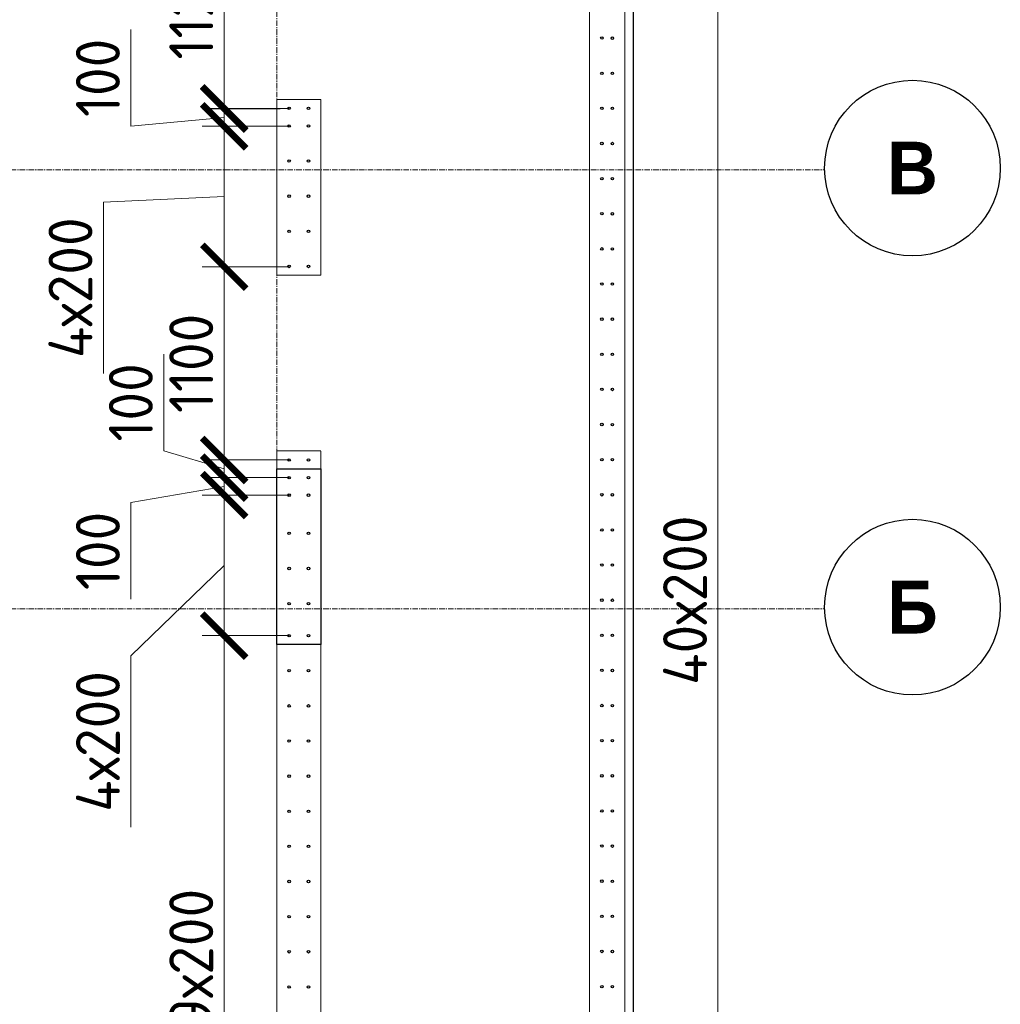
# Model space of a CAD drawing. Header units: millimetres. Extents: x -56135 to 1694203, y -446411 to -23139.
# Tile 295 of 311: x 1006094 to 1011676, y -79221 to -73615. Entities that reach past the tile are written whole.
import ezdxf

# ---------------------------------------------------------------- set-up
doc = ezdxf.new("R2010")
doc.units = ezdxf.units.MM
for name, pattern in [('01 Штриховая _4 мм_', [6, 3.5, -2.5]), ('______5', [1100, 800, -100, 100, -100]), ('HIDDEN2', [4.7625, 3.175, -1.5875]), ('осевая', [50.8, 31.75, -6.35, 6.35, -6.35])]:
    doc.linetypes.add(name, pattern=pattern)
for name, color, linetype, lineweight in [('0 Фундамент', 5, 'Continuous', 30), ('1 Стены', 3, 'Continuous', 30), ('Оси', 40, '______5', 18), ('РАЗМЕРЫ', 1, 'Continuous', 9), ('СТЕНЫ', 3, 'Continuous', 30)]:
    doc.layers.add(name, color=color, linetype=linetype, lineweight=lineweight)
doc.styles.add('Century Gothic', font='GOTHIC.TTF')
doc.styles.add('GOST-2.304_Type-B', font='GOST_Common.ttf')
doc.dimstyles.new('СПДС', dxfattribs={"dimscale": 100, "dimtxt": 2.5, "dimasz": 2.5, "dimexe": 1.25, "dimexo": 0, "dimtad": 1, "dimdec": 0, "dimtxsty": 'GOST-2.304_Type-B', "dimblk": 'ARCHTICK', "dimcen": 2.5, "dimdle": 2, "dimadec": 0, "dimazin": 2, "dimtfac": 0.75, "dimtdec": 0, "dimtmove": 1, "dimatfit": 3, "dimfxl": 1, "dimtolj": 1, "dimarcsym": 1})

# ---------------------------------------------------------------- blocks, each defined once
blk = doc.blocks.new('NSY101')
at = {"color": 0, "linetype": 'ByBlock', "lineweight": -2}
blk.add_circle((0, 0), 50, dxfattribs=at)
blk = doc.blocks.new('оси 2.2-2.3')
at = {"layer": 'Оси', "color": 16, "linetype": 'осевая', "lineweight": 0, "transparency": 33554687}
for p, q in [((521254.5, -104267.9), (521254.9, -134893.5)), ((468076.3, -119495.4), (524372.9, -119495.4)), ((468076.3, -121995.4), (524372.9, -121995.4))]:
    blk.add_line(p, q, dxfattribs=at)
at = {"layer": 'Оси', "color": 16, "linetype": 'Continuous', "lineweight": 25, "transparency": 33554687, "xscale": 9.999999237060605, "yscale": 9.999999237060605, "zscale": 9.999999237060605}
for p in [(524872.8, -119485.2), (524872.8, -121985.2)]:
    blk.add_blockref('NSY101', p, dxfattribs=at)
at = {"layer": 'Оси', "color": 16, "linetype": 'Continuous', "lineweight": 25, "transparency": 33554687, "char_height": 300, "width": 390, "attachment_point": 5, "style": 'Century Gothic'}
for s, insert in [('\\A1;{\\fCentury Gothic|i0|b1;\\H300.000000;\\W1.000000;\\C16;В}\\P', (524872.8, -119485.2)), ('\\A1;{\\fCentury Gothic|i0|b1;\\H300.000000;\\W1.000000;\\C16;Б}\\P', (524872.8, -121985.2))]:
    blk.add_mtext(s, dxfattribs=dict(at, insert=insert))
blk = doc.blocks.new('стены тп')
at = {"layer": '1 Стены', "color": 252, "linetype": 'HIDDEN2', "lineweight": 0, "true_color": 0x939598}
for p, q in [((911170.6, -198925.6), (911170.6, -207025.6)), ((911370.6, -207225.6), (911370.6, -198925.6)), ((909390.6, -200125.6), (909640.6, -200125.6)), ((909390.6, -200125.6), (909390.6, -200525.6)), ((909640.6, -201125.6), (909640.6, -200125.6)), ((909390.6, -200525.6), (909390.6, -200645.6)), ((909390.6, -200645.6), (909390.6, -201125.6)), ((909640.6, -201125.6), (909390.6, -201125.6)), ((909390.6, -202125.6), (909640.6, -202125.6)), ((909390.6, -202125.6), (909390.6, -209325.6)), ((909640.6, -207525.6), (909640.6, -202125.6))]:
    blk.add_line(p, q, dxfattribs=at)
blk = doc.blocks.new('_ArchTick')
at = {"color": 0, "linetype": 'ByBlock', "const_width": 0.15}
blk.add_lwpolyline([(-0.5, -0.5), (0.5, 0.5)], dxfattribs=at)
blk = doc.blocks.new('*D1954')
at = {"layer": 'DEFPOINTS', "color": 0, "transparency": 16777216}
for p in [(1007627.8, -72999.9, -720), (1007258.2, -74119.9), (1007627.8, -74119.9, -720)]:
    blk.add_point(p, dxfattribs=at)
at = {"layer": 'РАЗМЕРЫ', "color": 0, "lineweight": -2, "transparency": 16777216}
for p, q in [((1007258.2, -72799.9), (1007258.2, -74319.9)), ((1007627.8, -72999.9), (1007133.2, -72999.9)), ((1007627.8, -74119.9), (1007133.2, -74119.9))]:
    blk.add_line(p, q, dxfattribs=at)
at = {"layer": 'РАЗМЕРЫ', "color": 0, "lineweight": -2, "transparency": 16777216, "xscale": 250, "yscale": 250, "zscale": 250}
for p, rotation in [((1007258.2, -72999.9), 90), ((1007258.2, -74119.9), 270)]:
    blk.add_blockref('_ArchTick', p, dxfattribs=dict(at, rotation=rotation))
at = {"layer": 'РАЗМЕРЫ', "color": 0, "transparency": 16777216, "insert": (1007070.7, -73559.9), "char_height": 250, "attachment_point": 5, "rotation": 90, "style": 'GOST-2.304_Type-B'}
blk.add_mtext('\\A1;1120', dxfattribs=at)
blk = doc.blocks.new('*D1955')
at = {"layer": 'DEFPOINTS', "color": 0, "transparency": 16777216}
for p in [(1007627.8, -75022), (1007258.2, -76121.9), (1007627.8, -76121.9, -720)]:
    blk.add_point(p, dxfattribs=at)
at = {"layer": 'РАЗМЕРЫ', "color": 0, "lineweight": -2, "transparency": 16777216}
for p, q in [((1007258.2, -74822), (1007258.2, -76321.9)), ((1007627.8, -75022), (1007133.2, -75022)), ((1007627.8, -76121.9), (1007133.2, -76121.9))]:
    blk.add_line(p, q, dxfattribs=at)
at = {"layer": 'РАЗМЕРЫ', "color": 0, "lineweight": -2, "transparency": 16777216, "xscale": 250, "yscale": 250, "zscale": 250}
for p, rotation in [((1007258.2, -75022), 90), ((1007258.2, -76121.9), 270)]:
    blk.add_blockref('_ArchTick', p, dxfattribs=dict(at, rotation=rotation))
at = {"layer": 'РАЗМЕРЫ', "color": 0, "transparency": 16777216, "insert": (1007070.7, -75571.9), "char_height": 250, "attachment_point": 5, "rotation": 90, "style": 'GOST-2.304_Type-B'}
blk.add_mtext('\\A1;1100', dxfattribs=at)
blk = doc.blocks.new('*D2025')
at = {"layer": 'DEFPOINTS', "color": 0, "transparency": 16777216}
for p in [(1007258.2, -77122.1), (1007627.8, -77122.1), (1007627.8, -80921.9, -720)]:
    blk.add_point(p, dxfattribs=at)
at = {"layer": 'РАЗМЕРЫ', "color": 0, "lineweight": -2, "transparency": 16777216}
for p, q in [((1007258.2, -81121.9), (1007258.2, -76922.1)), ((1007627.8, -77122.1), (1007133.2, -77122.1)), ((1007627.8, -80921.9), (1007133.2, -80921.9))]:
    blk.add_line(p, q, dxfattribs=at)
at = {"layer": 'РАЗМЕРЫ', "color": 0, "lineweight": -2, "transparency": 16777216, "xscale": 250, "yscale": 250, "zscale": 250}
for p, rotation in [((1007258.2, -77122.1), 90), ((1007258.2, -80921.9), 270)]:
    blk.add_blockref('_ArchTick', p, dxfattribs=dict(at, rotation=rotation))
at = {"layer": 'РАЗМЕРЫ', "color": 0, "transparency": 16777216, "insert": (1007070.7, -79022), "char_height": 250, "attachment_point": 5, "rotation": 90, "style": 'GOST-2.304_Type-B'}
blk.add_mtext('\\A1;19х200', dxfattribs=at)
blk = doc.blocks.new('*D2026')
at = {"layer": 'DEFPOINTS', "color": 0, "transparency": 16777216}
for p in [(1007258.2, -76322.1), (1007627.8, -76322.1), (1007627.8, -77122.1)]:
    blk.add_point(p, dxfattribs=at)
at = {"layer": 'РАЗМЕРЫ', "color": 0, "lineweight": -2, "transparency": 16777216}
for p, q in [((1007258.2, -77322.1), (1007258.2, -76122.1)), ((1007627.8, -76322.1), (1007133.2, -76322.1)), ((1007258.2, -76722.1), (1006727, -77237)), ((1007627.8, -77122.1), (1007133.2, -77122.1)), ((1006727, -77237), (1006727, -78212))]:
    blk.add_line(p, q, dxfattribs=at)
at = {"layer": 'РАЗМЕРЫ', "color": 0, "lineweight": -2, "transparency": 16777216, "xscale": 250, "yscale": 250, "zscale": 250}
for p, rotation in [((1007258.2, -76322.1), 90), ((1007258.2, -77122.1), 270)]:
    blk.add_blockref('_ArchTick', p, dxfattribs=dict(at, rotation=rotation))
at = {"layer": 'РАЗМЕРЫ', "color": 0, "transparency": 16777216, "insert": (1006539.5, -77724.5), "char_height": 250, "attachment_point": 5, "rotation": 90, "style": 'GOST-2.304_Type-B'}
blk.add_mtext('\\A1;4х200', dxfattribs=at)
blk = doc.blocks.new('*D2027')
at = {"layer": 'DEFPOINTS', "color": 0, "transparency": 16777216}
for p in [(1007258.2, -76121.9), (1007577.5, -76121.9), (1007627.8, -76222.1)]:
    blk.add_point(p, dxfattribs=at)
at = {"layer": 'РАЗМЕРЫ', "color": 0, "lineweight": -2, "transparency": 16777216}
for p, q in [((1006914.5, -76068.9), (1006914.5, -75518.9)), ((1007258.2, -76121.9), (1007258.2, -75871.9)), ((1007258.2, -76172), (1006914.5, -76068.9)), ((1007577.5, -76121.9), (1007133.2, -76121.9)), ((1007258.2, -76222.1), (1007258.2, -76121.9)), ((1007258.2, -76222.1), (1007258.2, -76121.9)), ((1007627.8, -76222.1), (1007133.2, -76222.1)), ((1007258.2, -76222.1), (1007258.2, -76472.1))]:
    blk.add_line(p, q, dxfattribs=at)
at = {"layer": 'РАЗМЕРЫ', "color": 0, "lineweight": -2, "transparency": 16777216, "xscale": 250, "yscale": 250, "zscale": 250}
for p, rotation in [((1007258.2, -76121.9), 270), ((1007258.2, -76222.1), 90)]:
    blk.add_blockref('_ArchTick', p, dxfattribs=dict(at, rotation=rotation))
at = {"layer": 'РАЗМЕРЫ', "color": 0, "transparency": 16777216, "insert": (1006727, -75793.9), "char_height": 250, "attachment_point": 5, "rotation": 90, "style": 'GOST-2.304_Type-B'}
blk.add_mtext('\\A1;100', dxfattribs=at)
blk = doc.blocks.new('*D1536')
at = {"layer": 'DEFPOINTS', "color": 0, "transparency": 16777216}
for p in [(1007258.2, -76222.1), (1007507, -76222.1), (1007627.8, -76322.1)]:
    blk.add_point(p, dxfattribs=at)
at = {"layer": 'РАЗМЕРЫ', "color": 0, "lineweight": -2, "transparency": 16777216}
for p, q in [((1007258.2, -76222.1), (1007258.2, -75972.1)), ((1007507, -76222.1), (1007133.2, -76222.1)), ((1007258.2, -76322.1), (1007258.2, -76222.1)), ((1007258.2, -76322.1), (1007258.2, -76222.1)), ((1007258.2, -76272.1), (1006727, -76364.7)), ((1007627.8, -76322.1), (1007133.2, -76322.1)), ((1007258.2, -76322.1), (1007258.2, -76572.1)), ((1006727, -76364.7), (1006727, -76914.7))]:
    blk.add_line(p, q, dxfattribs=at)
at = {"layer": 'РАЗМЕРЫ', "color": 0, "lineweight": -2, "transparency": 16777216, "xscale": 250, "yscale": 250, "zscale": 250}
for p, rotation in [((1007258.2, -76222.1), 270), ((1007258.2, -76322.1), 90)]:
    blk.add_blockref('_ArchTick', p, dxfattribs=dict(at, rotation=rotation))
at = {"layer": 'РАЗМЕРЫ', "color": 0, "transparency": 16777216, "insert": (1006539.5, -76639.7), "char_height": 250, "attachment_point": 5, "rotation": 90, "style": 'GOST-2.304_Type-B'}
blk.add_mtext('\\A1;100', dxfattribs=at)
blk = doc.blocks.new('*D1537')
at = {"layer": 'DEFPOINTS', "color": 0, "transparency": 16777216}
for p in [(1007258.2, -74222), (1007627.8, -74222), (1007627.8, -75022)]:
    blk.add_point(p, dxfattribs=at)
at = {"layer": 'РАЗМЕРЫ', "color": 0, "lineweight": -2, "transparency": 16777216}
for p, q in [((1007258.2, -75222), (1007258.2, -74022)), ((1007627.8, -74222), (1007133.2, -74222)), ((1007258.2, -74622), (1006570.7, -74653.8)), ((1006570.7, -74653.8), (1006570.7, -75628.8)), ((1007627.8, -75022), (1007133.2, -75022))]:
    blk.add_line(p, q, dxfattribs=at)
at = {"layer": 'РАЗМЕРЫ', "color": 0, "lineweight": -2, "transparency": 16777216, "xscale": 250, "yscale": 250, "zscale": 250}
for p, rotation in [((1007258.2, -74222), 90), ((1007258.2, -75022), 270)]:
    blk.add_blockref('_ArchTick', p, dxfattribs=dict(at, rotation=rotation))
at = {"layer": 'РАЗМЕРЫ', "color": 0, "transparency": 16777216, "insert": (1006383.2, -75141.3), "char_height": 250, "attachment_point": 5, "rotation": 90, "style": 'GOST-2.304_Type-B'}
blk.add_mtext('\\A1;4х200', dxfattribs=at)
blk = doc.blocks.new('*D1538')
at = {"layer": 'DEFPOINTS', "color": 0, "transparency": 16777216}
for p in [(1007258.2, -74121.9), (1007576.4, -74121.9), (1007627.8, -74222)]:
    blk.add_point(p, dxfattribs=at)
at = {"layer": 'РАЗМЕРЫ', "color": 0, "lineweight": -2, "transparency": 16777216}
for p, q in [((1006727, -74221.4), (1006727, -73671.4)), ((1007258.2, -74121.9), (1007258.2, -73871.9)), ((1007576.4, -74121.9), (1007133.2, -74121.9)), ((1007258.2, -74222), (1007258.2, -74121.9)), ((1007258.2, -74222), (1007258.2, -74121.9)), ((1007258.2, -74171.9), (1006727, -74221.4)), ((1007627.8, -74222), (1007133.2, -74222)), ((1007258.2, -74222), (1007258.2, -74472))]:
    blk.add_line(p, q, dxfattribs=at)
at = {"layer": 'РАЗМЕРЫ', "color": 0, "lineweight": -2, "transparency": 16777216, "xscale": 250, "yscale": 250, "zscale": 250}
for p, rotation in [((1007258.2, -74121.9), 270), ((1007258.2, -74222), 90)]:
    blk.add_blockref('_ArchTick', p, dxfattribs=dict(at, rotation=rotation))
at = {"layer": 'РАЗМЕРЫ', "color": 0, "transparency": 16777216, "insert": (1006539.5, -73946.4), "char_height": 250, "attachment_point": 5, "rotation": 90, "style": 'GOST-2.304_Type-B'}
blk.add_mtext('\\A1;100', dxfattribs=at)
blk = doc.blocks.new('*D1533')
at = {"layer": 'DEFPOINTS', "color": 0, "transparency": 16777216}
for p in [(1009656.6, -72920.3), (1010069, -72920.3), (1009468.2, -80920.3, -16.6)]:
    blk.add_point(p, dxfattribs=at)
at = {"layer": 'РАЗМЕРЫ', "color": 0, "lineweight": -2, "transparency": 16777216}
for p, q in [((1010069, -81120.3), (1010069, -72720.3)), ((1009656.6, -72920.3), (1010194, -72920.3)), ((1009468.2, -80920.3), (1010194, -80920.3))]:
    blk.add_line(p, q, dxfattribs=at)
at = {"layer": 'РАЗМЕРЫ', "color": 0, "lineweight": -2, "transparency": 16777216, "xscale": 250, "yscale": 250, "zscale": 250}
for p, rotation in [((1010069, -72920.3), 90), ((1010069, -80920.3), 270)]:
    blk.add_blockref('_ArchTick', p, dxfattribs=dict(at, rotation=rotation))
at = {"layer": 'РАЗМЕРЫ', "color": 0, "transparency": 16777216, "insert": (1009881.5, -76920.3), "char_height": 250, "attachment_point": 5, "rotation": 90, "style": 'GOST-2.304_Type-B'}
blk.add_mtext('\\A1;40х200', dxfattribs=at)
blk = doc.blocks.new('стены  тп')
at = {"layer": 'СТЕНЫ', "color": 251, "linetype": '01 Штриховая _4 мм_', "lineweight": 0, "true_color": 0x636466}
for p, q in [((591292.3, -328025.7, 3100), (591292.3, -336125.7, 3100)), ((591492.3, -336325.7, 3100), (591492.3, -328025.7, 3100)), ((589512.3, -329225.7, 3100), (589762.3, -329225.7, 3100)), ((589512.3, -329225.7, 3100), (589512.3, -329625.7, 3100)), ((589762.3, -330225.7, 3100), (589762.3, -329225.7, 3100)), ((589512.3, -329625.7, 3100), (589512.3, -329745.7, 3100)), ((589512.3, -329745.7, 3100), (589512.3, -330225.7, 3100)), ((589762.3, -330225.7, 3100), (589512.3, -330225.7, 3100)), ((589512.3, -331225.7, 3100), (589512.3, -338425.7, 3100)), ((589512.3, -331225.7, 3100), (589762.3, -331225.7, 3100)), ((589762.3, -336625.7, 3100), (589762.3, -331225.7, 3100))]:
    blk.add_line(p, q, dxfattribs=at)
blk = doc.blocks.new('прпрп')
at = {"color": 1, "lineweight": 30}
blk.add_lwpolyline([(1007558.2, -76172.1), (1007808.2, -76172.1), (1007808.2, -77172.1), (1007558.2, -77172.1)], close=True, dxfattribs=at)
at = {"layer": '0 Фундамент'}
blk.add_lwpolyline([(960458, -61120), (960458, -85300), (967808, -85300), (967808, -85300), (980308, -85300), (980308, -85300), (982658, -85300), (982658, -85300), (1008108, -85300), (1008108, -81220), (1009588, -81220), (1009588, -72620), (1008108, -72620), (1008108, -61120), (960458, -61120)], dxfattribs=at)
at = {"layer": 'РАЗМЕРЫ', "color": 8, "linetype": 'Continuous', "lineweight": 30}
for centre in [(1009408.2, -73720, -16.6), (1009468.2, -73720.3, -16.6), (1009408.2, -73920, -16.6), (1009468.2, -73920.3, -16.6), (1007627.8, -74119.9, -720), (1007738.2, -74119.9, -720), (1009408.2, -74120, -16.6), (1009468.2, -74120.3, -16.6), (1007627.8, -74220), (1007738.2, -74220), (1009408.2, -74320, -16.6), (1009468.2, -74320.3, -16.6), (1007627.8, -74420), (1007738.2, -74420), (1009408.2, -74520, -16.6), (1009468.2, -74520.3, -16.6), (1007627.8, -74620), (1007738.2, -74620), (1009408.2, -74720, -16.6), (1009468.2, -74720.3, -16.6), (1007627.8, -74820), (1007738.2, -74820), (1009408.2, -74920, -16.6), (1009468.2, -74920.3, -16.6), (1007627.8, -75020), (1007738.2, -75020), (1009408.2, -75120, -16.6), (1009468.2, -75120.3, -16.6), (1009408.2, -75320, -16.6), (1009468.2, -75320.3, -16.6), (1009408.2, -75520, -16.6), (1009468.2, -75520.3, -16.6), (1009408.2, -75720, -16.6), (1009468.2, -75720.3, -16.6), (1009408.2, -75920, -16.6), (1009468.2, -75920.3, -16.6), (1007627.8, -76121.9, -720), (1007738.2, -76121.9, -720), (1009408.2, -76120, -16.6), (1009468.2, -76120.3, -16.6), (1007627.8, -76222.1), (1007738.2, -76222.1), (1007627.8, -76322.1), (1007738.2, -76322.1), (1009408.2, -76320, -16.6), (1009468.2, -76320.3, -16.6), (1009408.2, -76520, -16.6), (1009468.2, -76520.3, -16.6), (1007627.8, -76539.9, -720), (1007738.2, -76539.9, -720), (1007627.8, -76739.9, -720), (1007738.2, -76739.9, -720), (1009408.2, -76720, -16.6), (1009468.2, -76720.3, -16.6), (1007627.8, -76939.9, -720), (1007738.2, -76939.9, -720), (1009408.2, -76920, -16.6), (1009468.2, -76920.3, -16.6), (1007627.8, -77122.1), (1007738.2, -77122.1), (1009408.2, -77120, -16.6), (1009468.2, -77120.3, -16.6), (1007627.8, -77321.9, -720), (1007738.2, -77321.9, -720), (1009408.2, -77320, -16.6), (1009468.2, -77320.3, -16.6), (1007627.8, -77521.9, -720), (1007738.2, -77521.9, -720), (1009408.2, -77520, -16.6), (1009468.2, -77520.3, -16.6), (1007627.8, -77721.9, -720), (1007738.2, -77721.9, -720), (1009408.2, -77720, -16.6), (1009468.2, -77720.3, -16.6), (1007627.8, -77921.9, -720), (1007738.2, -77921.9, -720), (1009408.2, -77920, -16.6), (1009468.2, -77920.3, -16.6), (1007627.8, -78121.9, -720), (1007738.2, -78121.9, -720), (1009408.2, -78120, -16.6), (1009468.2, -78120.3, -16.6), (1007627.8, -78321.9, -720), (1007738.2, -78321.9, -720), (1009408.2, -78320, -16.6), (1009468.2, -78320.3, -16.6), (1007627.8, -78521.9, -720), (1007738.2, -78521.9, -720), (1009408.2, -78520, -16.6), (1009468.2, -78520.3, -16.6), (1007627.8, -78721.9, -720), (1007738.2, -78721.9, -720), (1009408.2, -78720, -16.6), (1009468.2, -78720.3, -16.6), (1007627.8, -78921.9, -720), (1007738.2, -78921.9, -720), (1009408.2, -78920, -16.6), (1009468.2, -78920.3, -16.6), (1007627.8, -79121.9, -720), (1007738.2, -79121.9, -720), (1009408.2, -79120, -16.6), (1009468.2, -79120.3, -16.6)]:
    blk.add_circle(centre, 7, dxfattribs=at)
at = {"layer": 'РАЗМЕРЫ', "color": 1}
for name, p in [('оси 2.2-2.3', (486303.3, 45025.4)), ('стены тп', (98167.6, 126055.6))]:
    blk.add_blockref(name, p, dxfattribs=at)
at = {"layer": 'РАЗМЕРЫ'}
blk.add_blockref('стены  тп', (418045.9, 255155.8, -3100), dxfattribs=at)
at = {"layer": 'РАЗМЕРЫ', "color": 1}
for base, p1, p2, text, picture, middle in [((1010069, -72920.3), (1009468.2, -80920.3, -16.6), (1009656.6, -72920.3), '40х200', '*D1533', (1009881.5, -76920.3)), ((1007258.2, -77122.1), (1007627.8, -80921.9, -720), (1007627.8, -77122.1), '19х200', '*D2025', (1007070.7, -79022))]:
    dim = blk.add_linear_dim(base=base, p1=p1, p2=p2, angle=90, text=text, dimstyle='СПДС', dxfattribs=at)
    dim.commit()
    dim.dimension.update_dxf_attribs({"geometry": picture, "text_midpoint": middle})
for base, p1, p2, picture, middle in [((1007258.2, -74119.9), (1007627.8, -72999.9, -720), (1007627.8, -74119.9, -720), '*D1954', (1007070.7, -73559.9)), ((1007258.2, -76121.9), (1007627.8, -75022), (1007627.8, -76121.9, -720), '*D1955', (1007070.7, -75571.9)), ((1007258.2, -76121.9), (1007627.8, -76222.1), (1007577.5, -76121.9), '*D2027', (1006727, -76006.4))]:
    dim = blk.add_linear_dim(base=base, p1=p1, p2=p2, angle=90, dimstyle='СПДС', dxfattribs=at)
    dim.commit()
    dim.dimension.update_dxf_attribs({"geometry": picture, "text_midpoint": middle})
for base, p1, p2, picture, middle in [((1007258.2, -74121.9), (1007627.8, -74222), (1007576.4, -74121.9), '*D1538', (1006727, -74158.9)), ((1007258.2, -76222.1), (1007627.8, -76322.1), (1007507, -76222.1), '*D1536', (1006727, -76427.2))]:
    dim = blk.add_linear_dim(base=base, p1=p1, p2=p2, angle=90, dimstyle='СПДС', dxfattribs=at)
    dim.commit()
    dim.dimension.update_dxf_attribs({"geometry": picture, "text_midpoint": middle, "dimtype": 128})
for base, p1, p2, picture, middle in [((1007258.2, -74222), (1007627.8, -75022), (1007627.8, -74222), '*D1537', (1006570.7, -74716.3)), ((1007258.2, -76322.1), (1007627.8, -77122.1), (1007627.8, -76322.1), '*D2026', (1006727, -77299.5))]:
    dim = blk.add_linear_dim(base=base, p1=p1, p2=p2, angle=90, text='4х200', dimstyle='СПДС', dxfattribs=at)
    dim.commit()
    dim.dimension.update_dxf_attribs({"geometry": picture, "text_midpoint": middle, "dimtype": 128})

msp = doc.modelspace()

# ---------------------------------------------------------------- block references
at = {"layer": 'РАЗМЕРЫ'}
msp.add_blockref('прпрп', (0, 0), dxfattribs=at)

doc.saveas('drawing.dxf')
